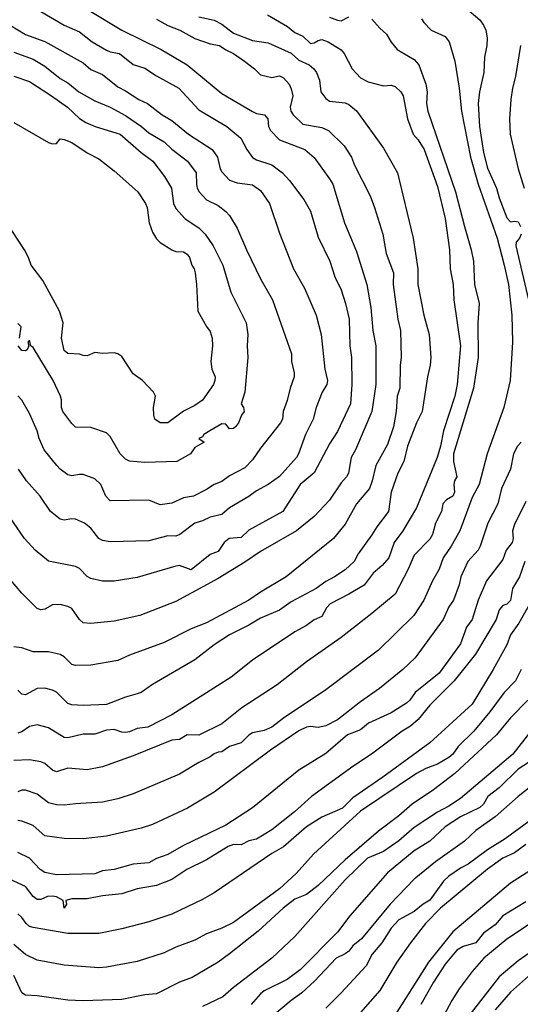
# Model space of a CAD drawing. Header units: metres. Extents: x -46681 to -43747, y -240911 to -237677.
# Tile 818 of 1056: x -44652 to -44587, y -239343 to -239215. Entities that reach past the tile are written whole.
import ezdxf

# ---------------------------------------------------------------- set-up
doc = ezdxf.new("R2010")
doc.units = ezdxf.units.M
doc.layers.add('CONTOUR_INDEX', color=1, linetype='Continuous')
doc.layers.add('CONTOUR_INTER', color=3, linetype='Continuous')

msp = doc.modelspace()

# ---------------------------------------------------------------- linework, layer by layer
at = {"layer": 'CONTOUR_INDEX'}
for points, elevation in [([(-44649.1, -239214.09), (-44646.1, -239215.87), (-44644.1, -239216.73), (-44642.43, -239218.02), (-44640.6, -239219.1), (-44640.1, -239219.31), (-44638.91, -239219.52), (-44637.1, -239220.95), (-44635.6, -239221.45), (-44634.1, -239222.46), (-44631.21, -239224.02), (-44628.6, -239226.85), (-44624.96, -239229.02), (-44623.14, -239230.52), (-44622.35, -239232.02), (-44621.6, -239233.03), (-44621.1, -239233.35), (-44619.1, -239234), (-44617.74, -239235.02), (-44616.81, -239236.02), (-44614.97, -239238.52), (-44614.09, -239240.02), (-44613.1, -239243.4), (-44611.58, -239246.52), (-44610.92, -239248.52), (-44610.1, -239250.21), (-44609.52, -239252.02), (-44609.07, -239254.02), (-44608.97, -239257.52), (-44608.77, -239259.02), (-44608.72, -239262.52), (-44608.87, -239265.02), (-44610.6, -239268.61), (-44611.6, -239270.21), (-44613.6, -239274.01), (-44615.41, -239275.52), (-44617.68, -239279.02), (-44622.1, -239281.44), (-44623.1, -239282.41), (-44624.64, -239282.52), (-44625.28, -239283.02), (-44626.1, -239284.19), (-44627.1, -239284.61), (-44629.6, -239286.57), (-44631.1, -239286.04), (-44631.6, -239286.11), (-44636.6, -239287.6), (-44639.6, -239288.08), (-44641.1, -239288.07), (-44642.6, -239287.72), (-44643.1, -239287.47), (-44644.1, -239286.42), (-44644.6, -239286.14), (-44648.1, -239285.48), (-44649.84, -239284.02), (-44651.25, -239282.52), (-44653.6, -239279.05)], 115), ([(-44606.1, -239215.07), (-44605.1, -239216.25), (-44604.21, -239217.02), (-44603.6, -239218.06), (-44602.81, -239219.02), (-44600.6, -239220.3), (-44600.02, -239221.02), (-44599.12, -239223.52), (-44598.95, -239224.52), (-44599, -239226.02), (-44598.83, -239227.02), (-44595.24, -239237.52), (-44594.1, -239242.02), (-44593.2, -239245.02), (-44592.9, -239246.52), (-44592.8, -239249.52), (-44592.18, -239252.02), (-44592.33, -239254.52), (-44592.29, -239259.02), (-44592.9, -239263.02), (-44595.51, -239271.52), (-44595.51, -239272.52), (-44595.08, -239274.52), (-44595.39, -239275.02), (-44595.48, -239275.52), (-44595.4, -239276.52), (-44595.6, -239277.02), (-44596.4, -239277.52), (-44596.88, -239278.02), (-44597.07, -239279.02), (-44597.84, -239280.52), (-44598.25, -239282.02), (-44598.6, -239282.61), (-44600.6, -239284.68), (-44601.41, -239286.52), (-44603.1, -239289.74), (-44606.1, -239292.27), (-44610.1, -239295.37), (-44614.6, -239298.55), (-44618.42, -239301.52), (-44623.02, -239304.52), (-44625.6, -239306.58), (-44628.6, -239308.04), (-44630.1, -239308.01), (-44631.1, -239308.61), (-44632.1, -239308.69), (-44637.1, -239310.75), (-44641.1, -239312.16), (-44643.1, -239312.55), (-44645.6, -239312.36), (-44647.1, -239312.8), (-44647.6, -239312.6), (-44648.6, -239311.73), (-44649.1, -239311.53), (-44650.6, -239311.27), (-44652.6, -239311.36)], 110), ([(-44611.6, -239214.8), (-44610.6, -239215.23), (-44610.1, -239215.29), (-44609.1, -239214.79)], 110), ([(-44584.22, -239288.52), (-44587.02, -239293.52), (-44588.1, -239295.01), (-44588.6, -239296.33), (-44590.36, -239299.52), (-44593.1, -239304.02), (-44598.6, -239309.05), (-44604.69, -239313.52), (-44608.6, -239316.21), (-44609.94, -239317.52), (-44612.6, -239318.7), (-44614.6, -239319.96), (-44617.6, -239322.57), (-44619.1, -239323.44), (-44626.6, -239328.54), (-44628.1, -239329.38), (-44632.1, -239331.3), (-44635.1, -239332.3), (-44638.6, -239333.2), (-44641.6, -239333.82), (-44645.6, -239333.81), (-44650.1, -239333.05), (-44650.6, -239332.91), (-44651.04, -239332.52), (-44651.6, -239331.72), (-44652.1, -239331.26)], 105), ([(-44583.6, -239313.26), (-44587.1, -239316.01), (-44590.1, -239318.65), (-44592.6, -239320.45), (-44594.1, -239321.84), (-44597.85, -239324.52), (-44600.6, -239326.74), (-44603.75, -239330.02), (-44607.45, -239334.52), (-44608.6, -239335.42), (-44609.1, -239336.09), (-44609.6, -239336.46), (-44610.76, -239337.02), (-44613.57, -239340.02), (-44615.2, -239341.52), (-44616.6, -239342.52), (-44620.1, -239345.48)], 100), ([(-44585.1, -239332.26), (-44588.6, -239334.57), (-44591.59, -239337.02), (-44593.1, -239338.74), (-44594.78, -239341.02), (-44595.73, -239342.52), (-44598.92, -239348.52)], 95)]:
    msp.add_lwpolyline(points, dxfattribs=dict(at, elevation=elevation))
at = {"layer": 'CONTOUR_INTER'}
for points, elevation in [([(-44642.6, -239214.07), (-44638.6, -239216.5), (-44633.49, -239219.02), (-44630.1, -239221.03), (-44625.6, -239224.74), (-44621.6, -239227.09), (-44621.1, -239227.33), (-44620.07, -239227.52), (-44619.65, -239228.02), (-44619.54, -239229.02), (-44619.29, -239229.52), (-44618.1, -239230.76), (-44614.84, -239232.02), (-44613.6, -239233.06), (-44611.6, -239235.8), (-44611.2, -239236.52), (-44609.67, -239241.52), (-44608.1, -239245.25), (-44606.79, -239249.52), (-44606.26, -239252.52), (-44605.98, -239255.52), (-44605.61, -239257.52), (-44605.58, -239262.52), (-44606.14, -239266.02), (-44608.23, -239271.02), (-44608.81, -239272.02), (-44609.16, -239274.02), (-44609.42, -239274.52), (-44610.1, -239275.31), (-44611.6, -239277.53), (-44613.6, -239279.65), (-44615.89, -239281.52), (-44620.6, -239284.21), (-44622.6, -239285.6), (-44626.1, -239287.71), (-44631.6, -239290.71), (-44636.26, -239292.52), (-44639.6, -239293.26), (-44642.6, -239293.57), (-44643.6, -239293.48), (-44644.1, -239293.02), (-44645.1, -239291.61), (-44645.6, -239291.33), (-44646.6, -239291.07), (-44647.6, -239291.12), (-44648.6, -239291.71), (-44649.1, -239291.79), (-44649.6, -239291.59), (-44651.6, -239289.63), (-44653.8, -239287.02)], 114), ([(-44594.06, -239213.52), (-44592.1, -239215.16), (-44591.6, -239215.87), (-44591.33, -239216.52), (-44591.14, -239217.52), (-44591.18, -239218.52), (-44591.47, -239220.02), (-44591.59, -239222.02), (-44592.12, -239224.52), (-44592.31, -239226.02), (-44592.12, -239229.02), (-44591.6, -239232.4), (-44591.1, -239234.42), (-44589.91, -239237.02), (-44589.6, -239238.27), (-44588.6, -239240.87), (-44588.1, -239241.41), (-44587.6, -239241.32), (-44587.1, -239241.41), (-44586.81, -239242.02)], 108), ([(-44634.1, -239215.1), (-44632.6, -239215.9), (-44631.08, -239216.52), (-44629.1, -239217.61), (-44627.1, -239218.29), (-44625.91, -239218.52), (-44625.1, -239219.07), (-44624.1, -239219.54), (-44622.68, -239220.52), (-44621.34, -239221.52), (-44620.6, -239222.3), (-44619.1, -239222.65), (-44618.1, -239222.42), (-44617.6, -239222.72), (-44616.87, -239223.52), (-44616.6, -239224.12), (-44616.38, -239225.02), (-44616.72, -239226.52), (-44616.65, -239227.02), (-44616.32, -239227.52), (-44615.1, -239228.7), (-44612.6, -239229.16), (-44611.75, -239229.52), (-44609.7, -239231.52), (-44608.74, -239233.02), (-44608.35, -239234.02), (-44606.35, -239238.02), (-44605.77, -239239.52), (-44604.69, -239243.02), (-44604.24, -239245.52), (-44603.29, -239248.02), (-44603.35, -239249.52), (-44602.74, -239254.02), (-44602.38, -239255.52), (-44602.33, -239259.02), (-44602.45, -239260.02), (-44602.48, -239263.02), (-44602.82, -239264.02), (-44602.96, -239266.02), (-44603.3, -239268.02), (-44604.1, -239270.31), (-44605.59, -239273.02), (-44606.06, -239275.02), (-44606.42, -239276.02), (-44608.09, -239278.02), (-44609.6, -239280.64), (-44611.09, -239282.52), (-44617.26, -239287.52), (-44620.6, -239289.5), (-44622.1, -239290.53), (-44627.6, -239293.47), (-44629.6, -239294.27), (-44633.1, -239296.03), (-44637.6, -239297.67), (-44639.1, -239298.36), (-44642.6, -239298.97), (-44644.6, -239299.01), (-44645.1, -239298.89), (-44646.1, -239297.87), (-44646.6, -239297.6), (-44648.1, -239297.22), (-44650.1, -239297.25), (-44651.6, -239296.7), (-44652.6, -239296.58)], 113), ([(-44619.66, -239214.52), (-44617.09, -239216.02), (-44616.1, -239216.8), (-44615.1, -239217.27), (-44614.1, -239218.23), (-44613.6, -239218.16), (-44613.1, -239217.85), (-44612.6, -239217.74), (-44611.8, -239218.02), (-44610.1, -239219.06), (-44609.72, -239219.52), (-44608.66, -239221.52), (-44607.6, -239222.72), (-44606.6, -239223.21), (-44604.6, -239223.75), (-44603.6, -239223.67), (-44603.1, -239223.84), (-44602.35, -239224.52), (-44602.07, -239225.02), (-44601.48, -239228.02), (-44600.77, -239230.02), (-44600.1, -239230.74), (-44599.34, -239232.02), (-44597.6, -239236.81), (-44596.6, -239240.98), (-44596.01, -239245.02), (-44595.93, -239247.52), (-44595.55, -239249.52), (-44595.47, -239251.52), (-44594.61, -239257.52), (-44595.02, -239262.52), (-44595.33, -239264.02), (-44596.83, -239268.52), (-44597.21, -239270.52), (-44597.64, -239272.02), (-44600.33, -239278.52), (-44602.09, -239281.52), (-44603.2, -239283.02), (-44603.9, -239285.02), (-44604.76, -239286.02), (-44605.93, -239287.02), (-44607.1, -239288.56), (-44609.1, -239289.76), (-44611.53, -239291.02), (-44612, -239291.52), (-44612.6, -239292.65), (-44613.6, -239293.1), (-44614.6, -239293.81), (-44616.1, -239294.63), (-44621.6, -239298.31), (-44624.37, -239300.52), (-44632.1, -239305.4), (-44635.22, -239307.02), (-44636.6, -239307.2), (-44637.6, -239307.64), (-44638.1, -239307.73), (-44638.6, -239307.68), (-44639.6, -239307.34), (-44640.6, -239307.39), (-44642.1, -239307.92), (-44643.6, -239307.93), (-44645.6, -239308.42), (-44646.1, -239308.35), (-44648.1, -239307.12), (-44649.6, -239306.71), (-44650.6, -239306.94), (-44651.6, -239307.62), (-44652.1, -239307.78)], 111), ([(-44628.6, -239214.79), (-44626.6, -239215.23), (-44625.6, -239215.72), (-44624.1, -239216.88), (-44621.6, -239217.83), (-44619.6, -239218.17), (-44616.6, -239219.48), (-44615.6, -239220.41), (-44614.26, -239221.02), (-44613.67, -239221.52), (-44613.31, -239222.02), (-44612.92, -239223.02), (-44612.75, -239224.52), (-44612.1, -239225.39), (-44611.6, -239225.71), (-44609.6, -239225.96), (-44609.1, -239226.15), (-44608.1, -239227), (-44604.6, -239231.82), (-44602.79, -239235.02), (-44600.73, -239243.52), (-44600.14, -239247.52), (-44600.13, -239249.52), (-44599.37, -239253.52), (-44598.69, -239256.02), (-44598.46, -239259.02), (-44598.53, -239260.02), (-44598.91, -239261.52), (-44599.6, -239266.02), (-44600.33, -239267.52), (-44601.49, -239270.52), (-44601.95, -239272.52), (-44602.76, -239274.02), (-44603.59, -239276.52), (-44603.97, -239279.02), (-44605.49, -239281.02), (-44606.1, -239282.05), (-44607.88, -239284.52), (-44608.43, -239285.52), (-44609.6, -239286.61), (-44610.95, -239287.52), (-44612.1, -239288.09), (-44613.36, -239289.02), (-44616.6, -239290.75), (-44618.1, -239291.82), (-44620.6, -239292.87), (-44622.1, -239293.77), (-44624.59, -239295.02), (-44626.6, -239296.32), (-44629.1, -239298.28), (-44634.6, -239301.49), (-44636.08, -239302.52), (-44636.6, -239302.71), (-44638.1, -239303.13), (-44640.6, -239304.06), (-44643.6, -239304.22), (-44645.1, -239304.12), (-44645.6, -239303.93), (-44647.1, -239302.48), (-44647.6, -239302.21), (-44648.6, -239301.96), (-44649.6, -239302.01), (-44651.1, -239302.83), (-44651.6, -239302.73), (-44652.1, -239302.22)], 112), ([(-44599.68, -239215.02), (-44599.37, -239215.52), (-44598.43, -239216.52), (-44596.6, -239217.34), (-44596.06, -239218.02), (-44595.36, -239220.52), (-44594.76, -239224.02), (-44594.48, -239227.02), (-44593.29, -239233.02), (-44592.29, -239236.52), (-44589.85, -239243.52), (-44588.91, -239247.02), (-44588.38, -239249.52), (-44587.93, -239253.52), (-44587.85, -239257.02), (-44588.16, -239262.02), (-44588.98, -239265.52), (-44591.13, -239271.52), (-44592.18, -239275.52), (-44593.1, -239277.19), (-44594.7, -239281.52), (-44595.82, -239283.52), (-44596.87, -239285.02), (-44597.39, -239286.52), (-44598.24, -239288.02), (-44599.38, -239290.52), (-44600.66, -239292.52), (-44605.25, -239297.02), (-44612.1, -239302.18), (-44617.6, -239305.86), (-44619.1, -239307.02), (-44620.1, -239307.44), (-44621.6, -239307.75), (-44622.1, -239308.06), (-44623.1, -239309.04), (-44624.6, -239309.51), (-44625.6, -239310.23), (-44626.1, -239310.27), (-44626.6, -239310.48), (-44627.1, -239310.87), (-44628.6, -239311.59), (-44631.1, -239313.12), (-44637.1, -239315.67), (-44639.1, -239316.34), (-44641.1, -239316.75), (-44644.6, -239316.96), (-44646.1, -239317.17), (-44647.1, -239317.11), (-44648.1, -239316.86), (-44649.6, -239315.71), (-44651.1, -239315.22), (-44651.6, -239315.22), (-44652.1, -239315.43)], 109), ([(-44653.1, -239215.88), (-44651.1, -239217.07), (-44648.6, -239217.96), (-44643.6, -239220.75), (-44642.6, -239221.61), (-44641.1, -239222.28), (-44639.1, -239223.87), (-44638.1, -239224.37), (-44636.37, -239225.52), (-44635.28, -239226.02), (-44633.34, -239227.52), (-44632.1, -239228.23), (-44629.94, -239230.02), (-44626.84, -239232.02), (-44626.16, -239233.02), (-44625.82, -239234.52), (-44625.6, -239234.92), (-44624.6, -239235.97), (-44623.6, -239236.32), (-44621.6, -239236.58), (-44620.6, -239237.33), (-44619.43, -239239.02), (-44618.1, -239242.89), (-44616.31, -239247.52), (-44614.88, -239250.02), (-44613.37, -239253.52), (-44612.72, -239256.02), (-44612.23, -239260.52), (-44611.87, -239262.02), (-44611.96, -239262.52), (-44612.57, -239263.52), (-44613.33, -239265.52), (-44613.72, -239267.02), (-44614.72, -239269.02), (-44615.65, -239271.52), (-44615.91, -239272.02), (-44618.1, -239274.47), (-44619.6, -239275.51), (-44621.1, -239276.31), (-44622.1, -239277.08), (-44624.59, -239278.52), (-44625.6, -239279.42), (-44627.1, -239279.73), (-44628.1, -239280.24), (-44629.1, -239280.52), (-44631.07, -239282.02), (-44631.6, -239282.21), (-44632.6, -239282.19), (-44635.1, -239282.83), (-44640.1, -239282.97), (-44641.1, -239282.76), (-44641.6, -239282.5), (-44642.6, -239281.16), (-44643.45, -239280.52), (-44644.6, -239280.02), (-44645.1, -239279.96), (-44646.1, -239280.13), (-44646.6, -239279.99), (-44647.84, -239279.02), (-44649.21, -239277.02), (-44650.98, -239275.02), (-44652, -239273.52)], 116), ([(-44586.8, -239218.52), (-44587.47, -239222.52), (-44587.85, -239224.02), (-44588.07, -239225.52), (-44588.22, -239228.02), (-44588.14, -239230.02), (-44587.12, -239234.52), (-44586.32, -239237.02)], 107), ([(-44652.6, -239219.35), (-44650.1, -239220.28), (-44648.6, -239221.19), (-44646.6, -239222.78), (-44645.6, -239223.34), (-44644.16, -239224.52), (-44642.1, -239225.67), (-44640.11, -239226.52), (-44638.1, -239227.58), (-44636.02, -239229.02), (-44635.1, -239229.83), (-44633.1, -239231), (-44632.1, -239231.96), (-44630.06, -239233.52), (-44628.93, -239235.02), (-44628.89, -239236.52), (-44628.81, -239237.02), (-44628.54, -239237.52), (-44627.6, -239238.53), (-44626.1, -239239.27), (-44625.1, -239240.04), (-44624.6, -239240.58), (-44623.6, -239242.23), (-44622.41, -239245.02), (-44620.6, -239248.8), (-44619.01, -239251.52), (-44616.56, -239258.52), (-44616.56, -239259.52), (-44616.19, -239261.02), (-44616.19, -239261.52), (-44616.72, -239263.02), (-44617.1, -239264.62), (-44617.63, -239266.02), (-44617.73, -239267.02), (-44617.98, -239267.52), (-44620.6, -239270.79), (-44621.6, -239272.31), (-44622.6, -239273.33), (-44624.6, -239274.4), (-44625.6, -239275.14), (-44626.6, -239275.51), (-44627.6, -239276.16), (-44629.3, -239277.02), (-44630.6, -239277.22), (-44632.1, -239277.94), (-44633.6, -239278.13), (-44635.1, -239277.55), (-44640.1, -239277.63), (-44640.69, -239277.02), (-44641.34, -239275.52), (-44642.1, -239274.79), (-44643.6, -239274.22), (-44644.1, -239274.19), (-44645.1, -239274.4), (-44645.6, -239274.24), (-44646.6, -239273.52), (-44647.02, -239273.02), (-44648.66, -239271.02), (-44649.35, -239269.52), (-44649.58, -239268.52), (-44650.6, -239266.28), (-44651.6, -239264.56), (-44652.1, -239264)], 117), ([(-44652.6, -239222.47), (-44650.6, -239223.16), (-44647.74, -239225.02), (-44645.66, -239226.52), (-44644.1, -239227.97), (-44643.26, -239228.52), (-44642.07, -239229.02), (-44638.83, -239230.02), (-44636.1, -239232.4), (-44634.58, -239233.52), (-44633.04, -239235.52), (-44632.12, -239237.02), (-44631.86, -239239.02), (-44631.6, -239239.68), (-44630.37, -239241.02), (-44628.6, -239242.18), (-44627.79, -239243.02), (-44626.71, -239244.52), (-44625.48, -239247.02), (-44624.44, -239250.52), (-44622.44, -239254.52), (-44622.23, -239256.02), (-44622.32, -239257.52), (-44622.24, -239259.02), (-44622.63, -239263.52), (-44623.1, -239265.02), (-44622.78, -239265.52), (-44622.69, -239266.02), (-44623.06, -239266.52), (-44623.46, -239267.52), (-44623.81, -239268.02), (-44624.1, -239268.25), (-44624.6, -239268.3), (-44625.1, -239267.66), (-44625.6, -239267.64), (-44627.18, -239268.52), (-44627.94, -239269.02), (-44628.1, -239269.33), (-44628.6, -239269.52), (-44627.91, -239270.02), (-44629.1, -239270.72), (-44629.66, -239271.52), (-44631.46, -239272.52), (-44635.6, -239272.67), (-44637.6, -239272.46), (-44638.1, -239272.24), (-44638.8, -239271.52), (-44640.1, -239269.28), (-44640.6, -239268.81), (-44642.6, -239268.12), (-44644.6, -239268.06), (-44645.1, -239267.58), (-44646.24, -239266.02), (-44646.42, -239265.52), (-44646.44, -239264.52), (-44646.58, -239264.02), (-44647.53, -239262.02), (-44650.1, -239257.73), (-44650.41, -239257.52), (-44650.6, -239256.77), (-44650.81, -239257.02), (-44650.69, -239257.52), (-44650.87, -239258.02), (-44651.1, -239258.17), (-44651.6, -239258.12), (-44652.07, -239257.52)], 118), ([(-44652.64, -239228.52), (-44648.1, -239231.08), (-44647.6, -239231.25), (-44647.1, -239231.21), (-44646.6, -239230.61), (-44646.1, -239230.72), (-44645.1, -239231.11), (-44643.1, -239232.44), (-44641.6, -239233.21), (-44639.6, -239234.76), (-44636.53, -239237.52), (-44635.51, -239239.02), (-44635.32, -239239.52), (-44635.03, -239241.52), (-44634.6, -239242.73), (-44634.1, -239243.59), (-44633.6, -239244.07), (-44632.1, -239245.04), (-44631.6, -239245.27), (-44630.6, -239245.29), (-44630.1, -239245.58), (-44629.79, -239246.02), (-44629.52, -239247.02), (-44629.2, -239247.52), (-44629.06, -239248.02), (-44628.88, -239249.52), (-44628.74, -239253.02), (-44627.6, -239254.98), (-44627.1, -239255.62), (-44626.85, -239256.52), (-44626.82, -239257.52), (-44627.04, -239259.52), (-44626.89, -239260.52), (-44626.48, -239261.52), (-44626.51, -239262.02), (-44626.69, -239262.52), (-44628.1, -239264.55), (-44629.1, -239265.23), (-44630.6, -239265.98), (-44632.6, -239267.48), (-44633.6, -239267.52), (-44634.29, -239267.02), (-44634.45, -239266.52), (-44634.47, -239265.52), (-44634.21, -239264.02), (-44634.47, -239263.52), (-44635.92, -239262.02), (-44637.1, -239261.15), (-44638.6, -239258.87), (-44639.1, -239258.54), (-44639.6, -239258.4), (-44641.1, -239258.51), (-44642.1, -239258.35), (-44643.1, -239258.8), (-44643.6, -239258.77), (-44644.1, -239258.6), (-44645.6, -239258.49), (-44646.1, -239258.12), (-44646.41, -239256.52), (-44646.21, -239254.52), (-44646.67, -239253.02), (-44648.84, -239249.02), (-44650.35, -239247.02), (-44650.71, -239246.02), (-44651.25, -239245.02), (-44654.56, -239240.02)], 119), ([(-44586.74, -239243.02), (-44586.96, -239243.52), (-44587.38, -239244.02), (-44587.4, -239244.52), (-44585.77, -239251.52)], 108), ([(-44651.88, -239256.52), (-44651.67, -239255.02), (-44652.1, -239254.58)], 118), ([(-44586.73, -239270.02), (-44587.19, -239270.52), (-44587.71, -239271.52), (-44588.1, -239273.52), (-44589.28, -239276.02), (-44589.76, -239278.02), (-44591.04, -239280.52), (-44592.03, -239283.52), (-44592.3, -239284.02), (-44593.67, -239285.52), (-44594.56, -239287.52), (-44594.78, -239288.52), (-44595.53, -239290.52), (-44596.1, -239291.38), (-44596.87, -239293.02), (-44600.5, -239298.02), (-44602.11, -239299.52), (-44605.13, -239302.02), (-44607.6, -239303.74), (-44610.6, -239306.06), (-44612.1, -239306.84), (-44613.1, -239307.05), (-44614.1, -239306.92), (-44614.6, -239307.02), (-44615.6, -239307.51), (-44619.27, -239310.02), (-44626.6, -239315.47), (-44630.08, -239317.52), (-44634.6, -239319.65), (-44636.1, -239320.12), (-44640.6, -239321.17), (-44643.6, -239321.53), (-44646.1, -239321.5), (-44648.6, -239321.14), (-44650.1, -239319.81), (-44651.6, -239319.22), (-44652.1, -239319.16)], 108), ([(-44586.1, -239277.71), (-44587.6, -239280.72), (-44587.84, -239281.52), (-44587.76, -239282.52), (-44587.88, -239283.02), (-44588.68, -239284.02), (-44589.1, -239285.26), (-44591.24, -239288.02), (-44592.3, -239290.52), (-44593.09, -239293.02), (-44593.81, -239294.02), (-44594.6, -239296.2), (-44597.37, -239300.02), (-44600.48, -239302.52), (-44601.18, -239303.52), (-44601.6, -239303.9), (-44603.6, -239305.15), (-44606.57, -239306.52), (-44607.6, -239307.37), (-44609.27, -239308.02), (-44612.1, -239310.43), (-44615.6, -239312.61), (-44621.6, -239317.51), (-44625.1, -239319.73), (-44630.6, -239322.4), (-44632.6, -239323.56), (-44634.1, -239324.09), (-44635.1, -239324.63), (-44637.1, -239324.82), (-44639.6, -239325.5), (-44641.1, -239325.67), (-44642.1, -239326.08), (-44647.1, -239326.2), (-44648.6, -239325.91), (-44649.21, -239325.52), (-44650.6, -239324.04), (-44652.1, -239323.31)], 107), ([(-44586.26, -239285.52), (-44586.96, -239287.52), (-44587.83, -239289.02), (-44588.1, -239290.57), (-44588.6, -239291.03), (-44589.1, -239291.21), (-44589.6, -239291.79), (-44589.96, -239293.02), (-44592.67, -239297.52), (-44595.44, -239301.02), (-44598.6, -239304.17), (-44600.1, -239306.01), (-44601.1, -239306.91), (-44602.16, -239307.52), (-44606.16, -239310.52), (-44608.6, -239312.12), (-44613.95, -239316.02), (-44616.17, -239318.02), (-44619.1, -239320.35), (-44621.1, -239321.57), (-44622.1, -239321.79), (-44623.1, -239322.28), (-44624.1, -239322.25), (-44624.79, -239322.52), (-44627.6, -239324.24), (-44630.13, -239325.52), (-44632.1, -239326.8), (-44634.1, -239327.57), (-44636.59, -239328.02), (-44638.6, -239328.65), (-44641.1, -239328.93), (-44643.1, -239329.32), (-44645.1, -239329.3), (-44645.85, -239329.52), (-44645.78, -239330.02), (-44646.1, -239330.53), (-44646.21, -239329.52), (-44647.1, -239329.05), (-44647.6, -239328.97), (-44648.24, -239329.02), (-44649.1, -239329.38), (-44649.6, -239329.38), (-44650.1, -239329.02), (-44651.1, -239327.73), (-44653.1, -239326.8)], 106), ([(-44586.73, -239299.52), (-44587.48, -239301.02), (-44588.95, -239302.52), (-44590.78, -239305.02), (-44592.85, -239307.52), (-44594.9, -239309.52), (-44595.61, -239310.52), (-44596.1, -239310.96), (-44597.6, -239311.83), (-44599.1, -239312.38), (-44600.31, -239313.02), (-44607.6, -239317.95), (-44613.71, -239323.52), (-44615.96, -239326.02), (-44618.1, -239328), (-44624.1, -239332.38), (-44625.6, -239333.14), (-44627.6, -239333.88), (-44629.1, -239334.67), (-44631.6, -239335.61), (-44633.1, -239336.31), (-44636.6, -239337.44), (-44640.6, -239338.19), (-44641.6, -239338.27), (-44646.1, -239337.93), (-44649.6, -239337.26), (-44651.1, -239336.55), (-44652.6, -239335.24)], 104), ([(-44585.84, -239303.52), (-44588.1, -239305.82), (-44589.94, -239308.02), (-44595.34, -239313.02), (-44598.1, -239315.16), (-44600.89, -239317.02), (-44602.6, -239318.53), (-44605.25, -239320.52), (-44609.6, -239324.25), (-44613.1, -239327.6), (-44614.6, -239328.74), (-44616.1, -239329.35), (-44617.64, -239330.52), (-44620.89, -239333.52), (-44624.6, -239336.46), (-44626.1, -239337.55), (-44629.45, -239339.52), (-44631.1, -239340.15), (-44634.1, -239341.66), (-44635.6, -239341.79), (-44638.6, -239342.37), (-44643.6, -239342.55), (-44645.6, -239342.48), (-44649.6, -239341.92), (-44651.1, -239341.84), (-44651.6, -239341.52), (-44652.6, -239339.27)], 103), ([(-44585.48, -239307.52), (-44587.82, -239310.52), (-44594.6, -239316.28), (-44596.1, -239317.3), (-44597.6, -239318.05), (-44600.6, -239320.05), (-44602.6, -239321.78), (-44604.6, -239323.15), (-44606.69, -239324.02), (-44609.6, -239326.85), (-44616.1, -239334.22), (-44619.1, -239337.01), (-44624.1, -239340.84), (-44625.47, -239342.02), (-44628.1, -239343.31)], 102), ([(-44585.65, -239311.52), (-44587.1, -239312.49), (-44589.6, -239314.89), (-44591.05, -239316.02), (-44591.62, -239317.02), (-44592.1, -239317.45), (-44594.6, -239318.65), (-44596.6, -239319.98), (-44598.6, -239321.81), (-44600.6, -239323.1), (-44604.1, -239325.92), (-44608.99, -239331.52), (-44610.6, -239333.65), (-44615.41, -239338.52), (-44617.1, -239339.78), (-44620.1, -239341.28), (-44620.6, -239341.65), (-44621.81, -239343.02)], 101), ([(-44584.6, -239318.46), (-44588.8, -239321.52), (-44591.1, -239322.93), (-44593.6, -239324.79), (-44594.6, -239325.33), (-44596.1, -239326.39), (-44596.8, -239327.02), (-44598.6, -239329.47), (-44599.47, -239330.02), (-44600.6, -239330.96), (-44602.6, -239332.02), (-44603.6, -239333.12), (-44604.84, -239335.02), (-44606.07, -239336.52), (-44606.87, -239338.02), (-44610.1, -239341.51), (-44612.08, -239343.52)], 99), ([(-44586.1, -239322.25), (-44587.6, -239323.32), (-44589.1, -239324.04), (-44591.1, -239325.45), (-44597.2, -239330.52), (-44599.15, -239332.52), (-44601.11, -239335.02), (-44602.87, -239337.52), (-44605.1, -239341.21), (-44607.6, -239344.09)], 98), ([(-44585.6, -239325.67), (-44588.1, -239327.28), (-44595.6, -239333.61), (-44598.77, -239337.52), (-44603.1, -239344.37)], 97), ([(-44586.1, -239329.69), (-44589.1, -239331.5), (-44590.1, -239332.67), (-44591.6, -239333.77), (-44592.6, -239335.02), (-44594.26, -239335.52), (-44595.1, -239336), (-44596.6, -239337.78), (-44598.1, -239340.14), (-44599.77, -239343.02)], 96), ([(-44580.12, -239332.52), (-44587.1, -239337.36), (-44589.6, -239339.43), (-44593.52, -239344.52)], 94), ([(-44585.38, -239339.02), (-44588.1, -239341.45), (-44590.1, -239343.72)], 93)]:
    msp.add_lwpolyline(points, dxfattribs=dict(at, elevation=elevation))

doc.saveas('drawing.dxf')
